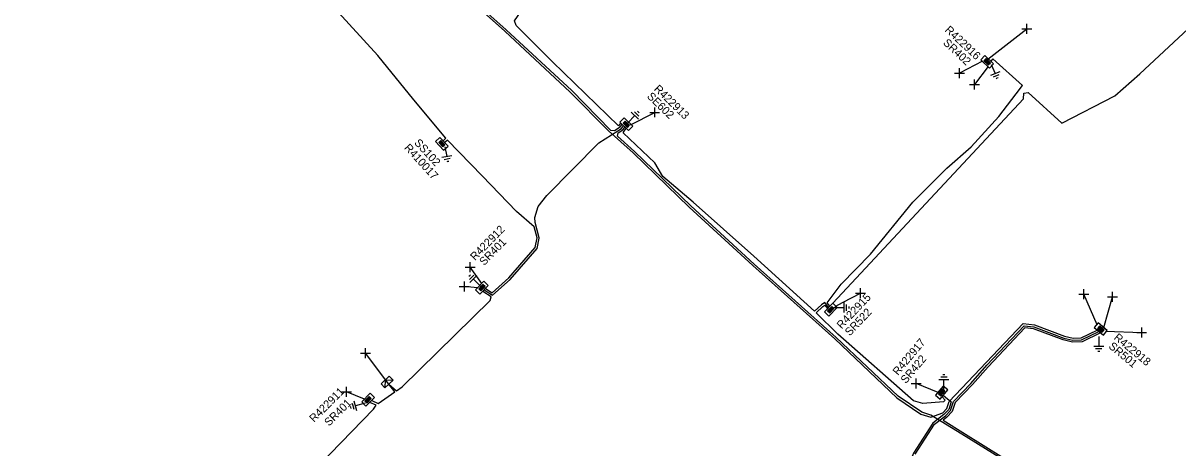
# Model space of a CAD drawing. Extents: x -540466 to -537383, y -1184038 to -1179972.
# Drawn here: x -537853.5 to -537709.2, y -1180867.6 to -1180814.5 of the extents above; entities that cross this region are included whole.
import ezdxf

# ---------------------------------------------------------------- set-up
doc = ezdxf.new("R2010")
doc.units = 0
for name, color, linetype in [('Vrstva 1', 7, 'Continuous'), ('Vrstva 14', 7, 'Continuous'), ('Vrstva 15', 7, 'Continuous'), ('Vrstva 28', 7, 'Continuous'), ('Vrstva 29', 7, 'Continuous'), ('Vrstva 30', 7, 'Continuous'), ('Vrstva 31', 7, 'Continuous'), ('Vrstva 34', 7, 'Continuous'), ('Vrstva 5', 7, 'Continuous'), ('Vrstva 59', 7, 'Continuous'), ('Vrstva 8', 7, 'Continuous'), ('Vrstva 9', 7, 'Continuous')]:
    doc.layers.add(name, color=color, linetype=linetype)

# ---------------------------------------------------------------- blocks, each defined once
blk = doc.blocks.new('NN800')
at = {"layer": 'Vrstva 1'}
for points in [[(-0.44, 0.44), (0.44, -0.44)], [(-0.44, -0.44), (0.44, 0.44)]]:
    blk.add_lwpolyline(points, dxfattribs=at)
blk = doc.blocks.new('NN620')
at = {"layer": 'Vrstva 8'}
for points in [[(0.75, 0), (-0.75, 0)], [(-0.75, 0), (-0.75, -0.75)], [(0.75, -0.75), (0.75, 0)], [(-0.75, -0.75), (0.75, -0.75)], [(0.37, -0.18), (-0.38, -0.18)], [(-0.38, -0.18), (-0.38, -0.56)], [(-0.38, -0.56), (0.37, -0.56)], [(0.32, -0.23), (-0.33, -0.23)], [(-0.33, -0.23), (-0.33, -0.51)], [(-0.33, -0.51), (0.32, -0.51)], [(0.27, -0.27), (-0.28, -0.27)], [(-0.28, -0.27), (-0.28, -0.46)], [(-0.28, -0.46), (0.27, -0.46)], [(0.23, -0.32), (-0.23, -0.32)], [(-0.23, -0.32), (-0.23, -0.42)], [(-0.23, -0.42), (0.23, -0.42)], [(-0.19, -0.37), (0.19, -0.37)], [(0.23, -0.42), (0.23, -0.32)], [(0.27, -0.46), (0.27, -0.27)], [(0.32, -0.51), (0.32, -0.23)], [(0.37, -0.56), (0.37, -0.18)]]:
    blk.add_lwpolyline(points, dxfattribs=at)
blk = doc.blocks.new('NN630')
at = {"layer": 'Vrstva 9'}
for points in [[(0, -0.7), (-0.7, 0)], [(-0.7, -0.7), (-0.7, 0), (0.7, 0), (0.7, -0.7)], [(-0.7, -0.7), (0.7, -0.7)], [(0, -0.7), (0.7, 0)]]:
    blk.add_lwpolyline(points, dxfattribs=at)
blk = doc.blocks.new('NN810')
at = {"layer": 'Vrstva 14'}
for points in [[(0, -0.64), (0, -1.89)], [(0.63, -1.89), (-0.62, -1.89)], [(0.39, -2.2), (-0.4, -2.2)], [(0, -2.52), (-0.12, -2.52)], [(0.14, -2.52), (0, -2.52)]]:
    blk.add_lwpolyline(points, dxfattribs=at)

msp = doc.modelspace()

# ---------------------------------------------------------------- linework, layer by layer
at = {"layer": 'Vrstva 5'}
for points in [[(-537853.53, -1180745.93), (-537853.47, -1180745.88), (-537851.98, -1180746.37), (-537847.94, -1180751.17), (-537837.19, -1180764.58), (-537824.57, -1180780.86), (-537810.71, -1180798.52), (-537804.25, -1180805.67), (-537800.36, -1180808.91), (-537793.16, -1180815.39), (-537784.97, -1180822.99), (-537780.12, -1180827.91), (-537779.63, -1180827.97), (-537778.93, -1180827.51), (-537778.69, -1180827.23)], [(-537752.34, -1180849.54), (-537728.52, -1180824.02), (-537728.49, -1180823.29), (-537727.96, -1180823.2), (-537723.72, -1180827.04), (-537717.13, -1180823.62), (-537713.98, -1180820.88), (-537703.11, -1180810.71), (-537695.04, -1180803.55), (-537688.91, -1180798.18), (-537687.39, -1180798.5), (-537681.84, -1180803.85), (-537681.06, -1180803.65), (-537669.46, -1180792.56), (-537663.03, -1180787.54), (-537649.52, -1180775.76), (-537640.04, -1180767.63), (-537631.75, -1180761.02), (-537632.1, -1180756.84), (-537632.8, -1180752.16), (-537632.51, -1180750.67), (-537633.39, -1180747.96), (-537632.74, -1180747.6)], [(-537778.87, -1180827.06), (-537779.11, -1180827.37), (-537787.39, -1180819.4), (-537791.93, -1180814.84), (-537792.14, -1180814.26), (-537789.6, -1180810.56), (-537786.45, -1180807.08), (-537781.4, -1180801.22), (-537781.16, -1180800.47), (-537780.8, -1180799.81), (-537775.86, -1180794.96), (-537775.63, -1180795.07), (-537775.59, -1180795.11)], [(-537801.04, -1180829.26), (-537800.72, -1180828.93), (-537804.71, -1180824.14), (-537809.21, -1180818.6), (-537812.8, -1180814.68), (-537817.72, -1180809.22), (-537818.27, -1180808.91), (-537818.8, -1180808.03), (-537820.7, -1180805.9), (-537822.96, -1180802.14), (-537823.44, -1180801.29), (-537824.06, -1180801.12), (-537824.89, -1180801.63), (-537825.94, -1180802.71), (-537826.2, -1180803.2)], [(-537800.52, -1180809.09), (-537793.32, -1180815.57), (-537785.15, -1180823.17), (-537780.38, -1180828.01), (-537777.3, -1180830.76), (-537770.29, -1180837.55), (-537762.34, -1180844.86), (-537752.08, -1180854.02), (-537744.36, -1180861.38), (-537741.34, -1180863.41), (-537740.12, -1180863.81), (-537738.6, -1180863.26), (-537738.09, -1180862.7), (-537737.83, -1180861.84), (-537735.48, -1180859.38), (-537728.56, -1180852.11), (-537727.17, -1180852.26), (-537723.42, -1180853.67), (-537722.33, -1180853.94), (-537721.32, -1180853.89), (-537719.34, -1180852.92)], [(-537752.74, -1180849.93), (-537753.05, -1180849.49), (-537751.32, -1180847.17), (-537747.64, -1180843.43), (-537742.37, -1180836.94), (-537738.11, -1180832.69), (-537735.08, -1180830.02), (-537731.62, -1180826.2), (-537729.43, -1180823.39), (-537728.63, -1180822.36), (-537732.34, -1180819.02), (-537732.65, -1180819.35)], [(-537795.91, -1180847.9), (-537794.87, -1180848.56), (-537792.66, -1180846.58), (-537789.29, -1180842.73), (-537789.05, -1180841.44), (-537789.05, -1180841.39), (-537789.53, -1180839.45), (-537789.57, -1180838.86), (-537789.17, -1180837.45), (-537788.08, -1180836.11), (-537781.58, -1180829.51), (-537779.23, -1180828.01), (-537778.76, -1180827.7), (-537778.51, -1180827.4)], [(-537708.76, -1180898.96), (-537708.18, -1180897.46), (-537704.98, -1180893.36), (-537703.57, -1180891.95), (-537706.57, -1180889.24), (-537715.7, -1180880.88), (-537722.84, -1180874.66), (-537728.58, -1180870.67), (-537736.21, -1180865.92), (-537740.12, -1180863.55), (-537741.23, -1180863.19), (-537744.2, -1180861.18), (-537751.92, -1180853.84), (-537762.18, -1180844.68), (-537770.11, -1180837.37), (-537777.13, -1180830.58), (-537779.27, -1180828.66), (-537779.17, -1180828.27), (-537778.59, -1180827.89), (-537778.33, -1180827.58)], [(-537752.89, -1180850.09), (-537753.36, -1180849.48), (-537753.77, -1180849.75), (-537754.63, -1180850.56), (-537762.21, -1180843.68), (-537769.81, -1180836.94), (-537773.6, -1180833.71), (-537774.61, -1180832.02), (-537778.56, -1180828.27), (-537778.43, -1180828.05), (-537778.17, -1180827.74)], [(-537795.73, -1180847.72), (-537794.9, -1180848.25), (-537792.84, -1180846.4), (-537789.53, -1180842.61), (-537789.29, -1180841.4), (-537789.65, -1180840.02), (-537791.89, -1180838.11), (-537796.18, -1180833.65), (-537800.5, -1180829.17), (-537800.83, -1180829.49)], [(-537809.96, -1180861.71), (-537809.15, -1180862.08), (-537807.09, -1180860.64), (-537807.81, -1180859.67), (-537806.88, -1180860.49), (-537806.17, -1180860), (-537795.16, -1180849.23), (-537795.03, -1180848.75), (-537796.09, -1180848.08)], [(-537738.68, -1180861.28), (-537738.31, -1180861.66), (-537738.53, -1180861.88), (-537741.09, -1180862.11), (-537742.29, -1180861.74), (-537751.72, -1180853.42), (-537754.45, -1180850.74), (-537753.61, -1180849.95), (-537753.36, -1180849.79), (-537753.02, -1180850.23)], [(-537742.06, -1180868.43), (-537739.66, -1180864.69), (-537738.28, -1180863.64), (-537737.65, -1180862.96), (-537737.29, -1180861.85), (-537735.12, -1180859.61), (-537733.1, -1180857.32), (-537728.46, -1180852.37), (-537727.23, -1180852.5), (-537723.49, -1180853.91), (-537722.36, -1180854.19), (-537721.26, -1180854.14), (-537719.13, -1180853.09)], [(-537718.92, -1180853.27), (-537721.2, -1180854.39), (-537722.39, -1180854.44), (-537723.56, -1180854.15), (-537727.29, -1180852.75), (-537728.36, -1180852.63), (-537732.92, -1180857.49), (-537734.89, -1180859.73), (-537737.07, -1180861.98), (-537737.42, -1180863.09), (-537738.11, -1180863.82), (-537738.55, -1180864.16), (-537736.09, -1180865.7), (-537728.48, -1180870.45), (-537722.68, -1180874.46), (-537715.54, -1180880.7), (-537706.41, -1180889.06)], [(-537841.33, -1180892.28), (-537839.81, -1180892.01), (-537837.5, -1180889.82), (-537836.94, -1180889.32), (-537837.56, -1180888.95), (-537836.7, -1180889.11), (-537828.8, -1180882.1), (-537828.48, -1180881.56), (-537829.07, -1180881.14), (-537828.29, -1180881.34), (-537826.33, -1180879.76), (-537822.49, -1180876.02), (-537820.56, -1180873.97), (-537809.76, -1180862.8), (-537809.41, -1180862.32), (-537810.19, -1180861.95)], [(-537738.52, -1180861.09), (-537737.56, -1180861.88), (-537737.87, -1180862.83), (-537738.46, -1180863.47), (-537739.86, -1180864.55), (-537742.28, -1180868.31), (-537742.73, -1180869.45), (-537745.75, -1180869.8), (-537749.54, -1180873.63), (-537755.67, -1180879.88), (-537757.56, -1180881.74), (-537763.31, -1180887.62), (-537762.9, -1180888.29), (-537762.12, -1180889.25), (-537760.98, -1180890.09), (-537760.84, -1180889.94)]]:
    msp.add_lwpolyline(points, dxfattribs=at)
at = {"layer": 'Vrstva 59'}
for points in [[(-537732.98, -1180819.07), (-537728.11, -1180815.26)], [(-537733.66, -1180819.3), (-537736.51, -1180820.82)], [(-537732.92, -1180819.95), (-537734.63, -1180822.23)], [(-537777.63, -1180827.27), (-537774.61, -1180825.7)], [(-537796.19, -1180847.1), (-537797.68, -1180845.07)], [(-537796.74, -1180847.63), (-537798.4, -1180847.46)], [(-537752.07, -1180849.95), (-537751.07, -1180849.42), (-537748.89, -1180848.32)], [(-537719.33, -1180852.24), (-537720.97, -1180848.44)], [(-537718.5, -1180852.6), (-537717.42, -1180848.76)], [(-537718.27, -1180853.07), (-537713.76, -1180853.23)], [(-537807.81, -1180859.67), (-537810.73, -1180855.82)], [(-537810.88, -1180861.55), (-537813.13, -1180860.65)], [(-537739.18, -1180860.71), (-537741.95, -1180859.59)]]:
    msp.add_lwpolyline(points, dxfattribs=at)

# ---------------------------------------------------------------- block references
at = {"layer": 'Vrstva 15'}
for p, rotation in [((-537732.81, -1180819.12), 22.65736111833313), ((-537778.42, -1180827.45), 135), ((-537800.93, -1180829.38), 10.367761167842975), ((-537795.93, -1180847.88), -135), ((-537752.87, -1180850.11), 90), ((-537738.46, -1180860.97), 180), ((-537810.16, -1180861.88), -74.27127226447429)]:
    msp.add_blockref('NN810', p, dxfattribs=dict(at, rotation=rotation))
msp.add_blockref('NN810', (-537719.11, -1180853.08), dxfattribs=at)
at = {"layer": 'Vrstva 28'}
for p, rotation in [((-537732.81, -1180819.12), -43.1749805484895), ((-537778.42, -1180827.45), 135.6318333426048), ((-537800.93, -1180829.38), -47.50173605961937), ((-537795.93, -1180847.88), -134.42344727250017), ((-537752.87, -1180850.11), 46.44113059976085), ((-537719.11, -1180853.08), 140.2577638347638), ((-537738.46, -1180860.97), -130.11250823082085), ((-537810.16, -1180861.88), -135.18337778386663)]:
    msp.add_blockref('NN620', p, dxfattribs=dict(at, rotation=rotation))
at = {"layer": 'Vrstva 31', "rotation": -137.49694432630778}
msp.add_blockref('NN630', (-537807.81, -1180859.67), dxfattribs=at)
at = {"layer": 'Vrstva 34'}
for p, rotation in [((-537728.11, -1180815.26), 45), ((-537736.51, -1180820.82), 45), ((-537734.63, -1180822.23), 45.00000009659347), ((-537774.61, -1180825.7), 45), ((-537797.68, -1180845.07), 45), ((-537798.4, -1180847.46), -45), ((-537748.89, -1180848.32), 45), ((-537720.97, -1180848.44), 45), ((-537717.42, -1180848.76), 45), ((-537713.76, -1180853.23), 45), ((-537810.73, -1180855.82), 45), ((-537741.95, -1180859.59), 45), ((-537813.13, -1180860.65), 45)]:
    msp.add_blockref('NN800', p, dxfattribs=dict(at, rotation=rotation))

# ---------------------------------------------------------------- texts
at = {"layer": 'Vrstva 29'}
for s, rotation, p in [('R422916', 316.825, (-537738.42, -1180815.5)), ('R422913', 315.632, (-537774.76, -1180822.86)), ('R410017', 312.498, (-537805.97, -1180830.19)), ('R422912', 45.577, (-537797.06, -1180844.3)), ('R422915', 46.441, (-537751.25, -1180852.84)), ('R422918', 320.258, (-537717.32, -1180853.99)), ('R422917', 49.887, (-537744.21, -1180858.65)), ('R422911', 44.817, (-537817.16, -1180864.51))]:
    msp.add_text(s, height=1, rotation=rotation, dxfattribs=at).set_placement(p)
at = {"layer": 'Vrstva 30'}
for s, rotation, p in [('SR402', 316.825, (-537738.65, -1180817.11)), ('SE602', 315.632, (-537775.64, -1180823.79)), ('SS102', 312.498, (-537804.72, -1180829.56)), ('SR401', 45.577, (-537795.92, -1180844.92)), ('SR522', 46.441, (-537750.23, -1180853.72)), ('SR501', 320.258, (-537717.97, -1180855.08)), ('SR422', 49.887, (-537743.22, -1180859.68)), ('SR401', 44.817, (-537815.3, -1180865))]:
    msp.add_text(s, height=1, rotation=rotation, dxfattribs=at).set_placement(p)

doc.saveas('drawing.dxf')
